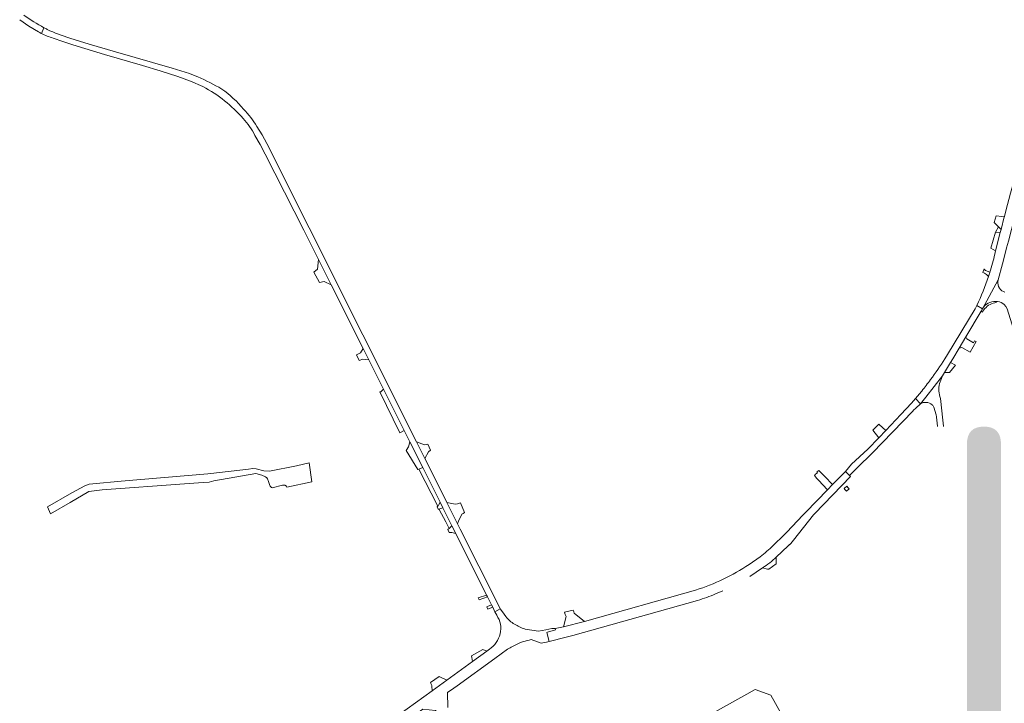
# Model space of a CAD drawing. Header units: metres. Extents: x 166325 to 190320, y 381923 to 404576.
# Tile 459 of 656: x 168463 to 168978, y 392070 to 392427. Entities that reach past the tile are written whole.
import ezdxf

# ---------------------------------------------------------------- set-up
doc = ezdxf.new("R2010")
doc.units = ezdxf.units.M
for name, color, linetype, lineweight in [('B-WE-VH-VERHARDING_ASFALT-GV', 8, 'Continuous', 18), ('B-WE-VH-VERHARDING_BETON-GV', 8, 'Continuous', 18), ('B-WE-VH-VERHARDING_BETONSTRAATSTEEN-GV', 8, 'Continuous', 18), ('B-WE-VH-VERHARDING_GESLOTEN-GV', 8, 'Continuous', 18), ('B-WE-VH-VERHARDING_HALFVERHARDING-GV', 8, 'Continuous', 18), ('B-WE-VH-VERHARDING_STRAATBAKSTEEN-GV', 8, 'Continuous', 18), ('X-XX-AL-TEKENBLAD-T50', 4, 'Continuous', 50)]:
    doc.layers.add(name, color=color, linetype=linetype, lineweight=lineweight)
doc.styles.add('NLCS-ISO-M500-T50', font='NLCS-ISO.ttf', dxfattribs={"height": 2.5})

msp = doc.modelspace()

# ---------------------------------------------------------------- linework, layer by layer
at = {"layer": 'B-WE-VH-VERHARDING_ASFALT-GV'}
for points in [[(168476.12, 392422.94, -0.0360719), (168465.625, 392429.529)], [(168473.181, 392420.795, 0.0128455), (168474.775, 392419.929)], [(168474.775, 392419.929, 0.0466974), (168480.883, 392417.5)], [(168477.804, 392422.069, -0.0051857), (168476.12, 392422.94)], [(168489.653, 392417.531, -0.0516672), (168477.804, 392422.069)], [(168568.965, 392390.919, 0.0329072), (168556.394, 392397.229)], [(168559.116, 392392.188, -0.091415), (168580.194, 392375.449)], [(168580.353, 392380.389, 0.0626886), (168568.965, 392390.919)], [(168587.306, 392371.294, 0.0583338), (168580.353, 392380.389)], [(168580.194, 392375.449, -0.0612068), (168586.273, 392366.709)], [(168946.584, 392249.991, -0.0174222), (168939.148, 392239.222)], [(168939.148, 392239.222, -0.0101112), (168934.532, 392233.263)], [(168929.881, 392222.821, -0.0734744), (168931.472, 392224.306)], [(168933.838, 392226.514, -0.3421252), (168939.95, 392226.049)], [(168939.95, 392226.049, -0.0771823), (168940.918, 392224.854)], [(168941.838, 392221.307, -0.0598548), (168942.27, 392219.64)]]:
    msp.add_lwpolyline(points, format="xyb", dxfattribs=at)
at = {"layer": 'B-WE-VH-VERHARDING_ASFALT-GV', "flags": 128}
for points in [[(168463.426, 392427.101), (168468.196, 392423.781), (168473.181, 392420.795)], [(168476.12, 392422.94), (168474.775, 392419.929)], [(168480.883, 392417.5), (168486.008, 392415.672), (168491.185, 392413.996), (168507.752, 392408.85), (168527.493, 392403.179), (168536.785, 392400.351), (168546.045, 392397.419), (168552.654, 392394.987), (168559.116, 392392.188)], [(168556.394, 392397.229), (168554.239, 392398.169), (168552.029, 392398.973), (168547.531, 392400.471), (168543.005, 392401.88), (168513.482, 392410.311), (168499.75, 392414.353), (168489.653, 392417.531)], [(168673.917, 392193.278), (168682.989, 392175.167), (168684.425, 392172.301), (168689.111, 392162.948), (168691.152, 392158.873), (168707.248, 392126.742), (168707.724, 392125.793), (168708.772, 392123.701), (168709.809, 392121.718), (168710.463, 392120.469), (168711.62, 392118.024), (168714.373, 392119.541), (168712.892, 392122.499), (168693.546, 392161.133), (168692.152, 392163.913), (168686.58, 392175.025), (168686.094, 392175.995), (168675.036, 392198.047), (168670.66, 392206.774), (168614.663, 392318.45), (168592.464, 392362.46), (168590.038, 392366.966), (168587.306, 392371.294)], [(168586.273, 392366.709), (168589.075, 392361.907), (168591.633, 392356.971), (168611.812, 392317.251), (168619.5, 392301.904), (168626.118, 392288.693), (168642.788, 392255.418), (168645.757, 392249.49), (168653.371, 392234.292), (168664.241, 392212.593), (168667.172, 392206.742), (168673.917, 392193.278)], [(168934.532, 392233.263), (168934.316, 392233.007), (168931.211, 392229.329), (168933.838, 392226.514), (168936.661, 392230.111), (168945.343, 392241.171), (168946.409, 392242.955), (168948.466, 392246.397), (168949.583, 392248.142), (168950.772, 392250), (168954.089, 392255.614), (168957.609, 392261.569), (168965.51, 392274.938), (168966.22, 392276.14), (168963.241, 392277.925), (168962.35, 392276.14), (168948.067, 392252.345), (168946.584, 392249.991)], [(168961.618, 392070.66), (168961.38, 392072.549), (168959.562, 392086.957), (168958.062, 392103.329), (168957.352, 392109.845), (168955.764, 392124.431), (168955.723, 392124.807), (168954.698, 392132.317), (168948.876, 392187.708), (168948.573, 392190.51), (168944.362, 392229.4), (168944.021, 392230.325), (168943.755, 392231.275), (168943.567, 392232.242), (168943.458, 392233.222), (168943.429, 392234.208), (168943.48, 392235.192), (168943.611, 392236.169), (168943.82, 392237.133), (168944.107, 392238.076), (168944.475, 392239.006), (168945.343, 392241.171), (168936.661, 392230.111), (168933.838, 392226.514)], [(168931.211, 392229.329), (168929.235, 392226.988), (168923.67, 392220.951), (168915.748, 392212.732), (168912.037, 392208.882), (168906.292, 392202.921), (168897.881, 392194.996), (168894.695, 392191.324), (168896.829, 392189.151), (168900.796, 392193.127), (168908.743, 392200.991), (168929.881, 392222.821)], [(168931.472, 392224.306), (168933.838, 392226.514), (168931.211, 392229.329)], [(168940.918, 392224.854), (168941.077, 392224.241), (168941.838, 392221.307)], [(168942.27, 392219.64), (168946.26, 392183.02), (168952.953, 392120.096), (168953.92, 392111.003), (168956.304, 392088.593), (168956.913, 392082.867), (168964.026, 392016.017), (168967.206, 392015.97), (168961.618, 392070.66)]]:
    msp.add_lwpolyline(points, dxfattribs=at)
msp.add_lwpolyline([(168676.522, 392205.461), (168674.797, 392205.174), (168670.66, 392206.774), (168675.036, 392198.047), (168676.949, 392201.566), (168677.964, 392202.36)], close=True, dxfattribs=at)
at = {"layer": 'B-WE-VH-VERHARDING_BETON-GV', "flags": 128}
msp.add_lwpolyline([(168894.436, 392181.914), (168895.317, 392180.989), (168896.612, 392182.225), (168896.089, 392182.786), (168895.39, 392183.536), (168894.099, 392182.318)], close=True, dxfattribs=at)
at = {"layer": 'B-WE-VH-VERHARDING_BETONSTRAATSTEEN-GV', "flags": 128}
for points in [[(168990.787, 392352.908), (168991.711, 392356.288), (168993.458, 392362.681), (168994.375, 392366.038), (169000, 392386.619), (169004.884, 392404.491), (169000.281, 392406.657), (169000, 392405.801), (168991.73, 392375.801), (168991.183, 392373.817), (168986.707, 392357.58), (168984.304, 392348.861), (168980.9, 392336.512), (168978.437, 392327.304), (168977.674, 392324.403), (168977.632, 392324.242), (168975.927, 392317.658), (168975.526, 392316.068), (168973.081, 392306.361), (168972.679, 392304.735)], [(168963.241, 392277.925), (168966.22, 392276.14), (168974.37, 392291.359), (168976.736, 392299.57), (168978.819, 392307.857), (168978.873, 392308.064), (168979.77, 392311.508), (168984.686, 392330.384), (168986.07, 392335.649), (168990.787, 392352.908)], [(168970.134, 392295.258), (168970.099, 392295.144), (168970.063, 392295.03)], [(168974.37, 392291.359), (168966.22, 392276.14)], [(168977.851, 392284.783), (168977.191, 392285.14)], [(168969.453, 392277.996), (168970.195, 392278.442), (168970.976, 392278.818), (168971.788, 392279.12), (168972.624, 392279.346), (168973.344, 392279.471), (168973.466, 392279.699), (168973.621, 392279.988)], [(168973.292, 392279.972), (168973.371, 392279.978), (168973.45, 392279.982)], [(168966.22, 392276.14), (168965.51, 392274.938), (168966.279, 392274.423), (168966.516, 392274.862), (168966.982, 392275.592), (168967.514, 392276.276), (168968.106, 392276.908), (168968.754, 392277.483), (168969.453, 392277.996)], [(168977.537, 392278.421), (168978.438, 392277.337), (168979.169, 392276.131), (168987.936, 392247.588)], [(168896.829, 392189.151), (168894.695, 392191.324), (168887.939, 392184.39), (168885.376, 392181.736), (168868.236, 392164.032), (168868.316, 392163.963), (168862.742, 392158.227), (168856.987, 392152.629)], [(168858.583, 392146.599), (168864.762, 392152.416), (168865.434, 392153.057), (168865.521, 392152.987), (168866.184, 392153.713), (168867.492, 392155.358), (168878.003, 392168.585), (168878.66, 392169.328), (168897.385, 392188.614), (168896.829, 392189.151)], [(169002.183, 392180.159), (169000.97, 392184.02), (169000, 392183.756), (168970.05, 392175.6), (168954.541, 392171.369), (168956, 392165.98), (168997.23, 392177.15)], [(168850.135, 392146.755), (168844.339, 392142.773)], [(168851.413, 392140.946), (168854.052, 392140.305), (168854.671, 392140.213), (168858.414, 392143.061), (168858.485, 392143.745), (168858.583, 392146.599)], [(168844.703, 392136.437), (168848.051, 392138.628), (168851.413, 392140.946)], [(168816.43, 392129.346), (168758.337, 392113.027), (168747.41, 392110.077), (168743.105, 392109.208), (168743.307, 392108.549), (168739.009, 392107.386), (168738.784, 392107.167), (168739.929, 392102.512), (168748.814, 392104.732), (168752.298, 392105.653), (168817.489, 392123.932)], [(168826.896, 392127.332), (168830.575, 392128.874)], [(168717.324, 392115.494), (168715.5, 392117.902), (168714.373, 392119.541), (168711.62, 392118.024), (168712.603, 392116.19)], [(168730.491, 392103.495), (168735.702, 392101.549), (168738.639, 392102.191), (168739.929, 392102.512), (168738.784, 392107.167), (168739.009, 392107.386), (168743.307, 392108.549), (168743.105, 392109.208), (168741.264, 392109.32), (168738.218, 392108.529), (168734.374, 392107.977), (168727.35, 392108.977)], [(168725.038, 392101.935), (168726.52, 392102.425)], [(168708.77, 392098.505), (168707.461, 392097.439), (168699.891, 392092.039), (168686.475, 392082.357)], [(168686.98, 392068.01), (168686.926, 392075.807), (168690.215, 392078.186), (168691.912, 392079.413), (168711.631, 392093.676), (168718.262, 392098.472), (168719.514, 392099.153)], [(168686.475, 392082.357), (168678.766, 392076.818), (168617.982, 392032.882), (168573.732, 392003.672), (168576.541, 391999.581), (168580.853, 392002.413), (168585.277, 392005.321), (168594.476, 392011.368), (168617.968, 392026.847), (168620.91, 392028.785), (168624.291, 392031.226), (168674.034, 392067.147), (168680.536, 392066.52), (168725.872, 392012.265), (168726.861, 392011.06), (168734.43, 392002.9), (168735.723, 392001.301), (168782.243, 391952.92)], [(168886.144, 392020), (168855.77, 392074.561), (168847.544, 392077.442), (168798.302, 392049.967)]]:
    msp.add_lwpolyline(points, dxfattribs=at)
for points in [[(168975.526, 392316.068), (168973.006, 392316.143), (168970.67, 392307.78), (168973.081, 392306.361)], [(168975.526, 392316.068), (168975.927, 392317.658), (168974.684, 392318.913), (168973.006, 392316.143)], [(168619.5, 392301.904), (168618.971, 392296.785), (168617.049, 392295.234), (168619.918, 392289.945), (168622.404, 392290.388), (168626.118, 392288.693)], [(168962.925, 392259.046), (168962.152, 392259.472), (168961.586, 392258.462), (168958.034, 392260.42), (168957.609, 392261.569), (168954.089, 392255.614), (168955.42, 392255.897), (168959.788, 392253.468)], [(168642.788, 392255.418), (168641.346, 392253.131), (168639.246, 392252.148), (168640.635, 392249.149), (168642.568, 392249.95), (168645.757, 392249.49)], [(168952.131, 392246.739), (168949.583, 392248.142), (168948.466, 392246.397), (168946.409, 392242.955), (168949.044, 392242.975)], [(168653.371, 392234.292), (168652.052, 392232.821), (168651.426, 392232.821), (168662.043, 392211.393), (168664.241, 392212.593)], [(168667.172, 392206.742), (168666.521, 392204.08), (168665.312, 392202.262), (168671.307, 392192.275), (168671.834, 392192.483), (168673.917, 392193.278)], [(168878.974, 392189.889), (168878.491, 392189.185), (168879.727, 392187.623), (168880.63, 392186.682), (168885.376, 392181.736), (168887.939, 392184.39), (168883.997, 392188.578), (168882.563, 392190.101), (168880.833, 392191.795), (168879.793, 392191.124), (168880.103, 392190.583)], [(169000, 392183.756), (169000.97, 392184.02), (169000, 392187.076), (168999.322, 392189.029), (168998.604, 392190.968), (168996.32, 392185.33), (168981, 392181.14), (168955.498, 392188.509), (168948.573, 392190.51), (168948.876, 392187.708), (168962.764, 392183.711), (168968.05, 392182.19), (168969.36, 392177.98), (168970.05, 392175.6)], [(168970.05, 392175.6), (168969.36, 392177.98), (168953.88, 392173.81), (168954.541, 392171.369)], [(168682.989, 392175.167), (168682.105, 392173.689), (168681.771, 392173.038), (168681.71, 392172.919), (168681.389, 392172.8), (168682.007, 392171.502), (168682.371, 392171.646), (168684.425, 392172.301)], [(168686.58, 392175.025), (168692.152, 392163.913), (168692.537, 392165.341), (168694.268, 392168.957), (168695.011, 392169.346), (168695.81, 392169.765), (168693.591, 392174.924), (168692.104, 392174.376), (168690.933, 392174.237)], [(168687.732, 392159.424), (168689.193, 392159.387), (168691.152, 392158.873), (168689.111, 392162.948), (168687.638, 392161.546), (168687.252, 392161.179), (168687.061, 392160.998)], [(168702.861, 392125.283), (168703.35, 392124.338), (168705.234, 392124.965), (168705.757, 392125.139), (168707.724, 392125.793), (168707.248, 392126.742)], [(168710.463, 392120.469), (168709.809, 392121.718), (168707.778, 392120.804), (168707.327, 392120.601), (168707.89, 392119.427), (168708.228, 392119.564)], [(168758.337, 392113.027), (168753.008, 392117.286), (168752.764, 392117.954), (168752.419, 392118.896), (168747.962, 392117.832), (168748.371, 392116.609), (168748.751, 392115.473), (168747.41, 392110.077)], [(168952.953, 392120.096), (168951.906, 392118.899), (168950.837, 392117.677), (168949.992, 392117.596), (168948.481, 392117.45), (168947.77, 392117.382), (168948.604, 392111.936), (168950.871, 392111.85), (168953.92, 392111.003)], [(168957.352, 392109.845), (168958.062, 392103.329), (168960.977, 392104.95), (168961.183, 392105.065), (168960.61, 392110.824)], [(168705.335, 392098.342), (168699.47, 392095.072), (168699.614, 392094.183), (168699.891, 392092.039), (168707.461, 392097.439)], [(168678.145, 392080.696), (168678.207, 392080.523), (168678.589, 392079.466), (168678.664, 392079.258), (168678.766, 392076.818), (168686.475, 392082.357), (168682.479, 392084.16), (168678.013, 392081.061)]]:
    msp.add_lwpolyline(points, close=True, dxfattribs=at)
at = {"layer": 'B-WE-VH-VERHARDING_BETONSTRAATSTEEN-GV'}
for points in [[(168972.679, 392304.735, -0.0201463), (168970.134, 392295.258)], [(168969.424, 392293.053, -0.0333726), (168963.241, 392277.925)], [(168970.063, 392295.03, -0.0045658), (168969.424, 392293.053)], [(168977.191, 392285.14, -0.3493711), (168974.37, 392291.359)], [(168973.292, 392279.972, 0.1035546), (168969.178, 392279.162)], [(168973.621, 392279.988, 0.0118868), (168973.45, 392279.982)], [(168973.621, 392279.988, -0.0233734), (168974.178, 392279.969)], [(168974.178, 392279.969, -0.1750543), (168977.537, 392278.421)], [(168969.178, 392279.162, 0.1394668), (168966.22, 392276.14)], [(168856.987, 392152.629, -0.0347322), (168850.135, 392146.755)], [(168858.583, 392146.599, -0.0400091), (168851.413, 392140.946)], [(168844.339, 392142.773, -0.074417), (168816.43, 392129.346)], [(168817.489, 392123.932, 0.0251455), (168826.896, 392127.332)], [(168712.603, 392116.19, -0.0684327), (168714.576, 392111.541)], [(168721.848, 392111.562, -0.0894293), (168717.324, 392115.494)], [(168714.576, 392111.541, -0.086071), (168714.406, 392106.543)], [(168727.35, 392108.977, -0.0568145), (168721.848, 392111.562)], [(168714.406, 392106.543, -0.0885931), (168712.282, 392101.968)], [(168712.282, 392101.968, -0.0686695), (168708.77, 392098.505)], [(168719.514, 392099.153, -0.0087399), (168720.715, 392099.857)], [(168720.715, 392099.857, -0.0319824), (168725.038, 392101.935)], [(168726.52, 392102.425, -0.0302612), (168730.491, 392103.495)]]:
    msp.add_lwpolyline(points, format="xyb", dxfattribs=at)
at = {"layer": 'B-WE-VH-VERHARDING_GESLOTEN-GV', "flags": 128}
msp.add_lwpolyline([(168479.513, 392169.096), (168489.831, 392175.095), (168499.563, 392180.754), (168506.562, 392181.614), (168549.489, 392184.722), (168556.852, 392185.255), (168562.364, 392185.654), (168564.733, 392186.343), (168586.756, 392190.239), (168589.882, 392189.385), (168591.734, 392188.493), (168592.507, 392187.936), (168592.886, 392187.444), (168593.318, 392186.107), (168593.928, 392184.382), (168594.188, 392183.647), (168595.002, 392182.841), (168595.327, 392182.681), (168600.599, 392184.097), (168600.985, 392184.177), (168601.651, 392184.108), (168601.957, 392184.076), (168602.695, 392183.546), (168602.86, 392182.997), (168615.936, 392185.865), (168614.615, 392195.695), (168607.908, 392194.215), (168593.889, 392191.489), (168590.872, 392191.679), (168586.927, 392192.697), (168585.183, 392192.764), (168582.977, 392192.47), (168563.279, 392190.25), (168561.744, 392190.077), (168516.393, 392186.254), (168501.613, 392184.824), (168499.636, 392184.548), (168497.404, 392183.749), (168490.63, 392180.039), (168477.995, 392172.75)], close=True, dxfattribs=at)
at = {"layer": 'B-WE-VH-VERHARDING_HALFVERHARDING-GV', "flags": 128}
for points in [[(168912.125, 392215.942), (168908.985, 392212.811), (168912.037, 392208.882), (168915.748, 392212.732), (168912.295, 392215.791)], [(168673.917, 392193.278), (168671.834, 392192.483), (168681.568, 392173.446), (168681.771, 392173.038), (168682.105, 392173.689), (168682.989, 392175.167)], [(168684.425, 392172.301), (168682.371, 392171.646), (168682.532, 392171.488), (168685.927, 392164.903), (168687.638, 392161.546), (168689.111, 392162.948)], [(168956.304, 392088.593), (168953.438, 392087.587), (168953.997, 392083.365), (168956.913, 392082.867)]]:
    msp.add_lwpolyline(points, close=True, dxfattribs=at)
at = {"layer": 'B-WE-VH-VERHARDING_STRAATBAKSTEEN-GV', "flags": 128}
for points in [[(168975.927, 392317.658), (168977.632, 392324.242), (168976.413, 392324.386), (168973.429, 392324.737), (168972.338, 392321.281), (168974.684, 392318.913)], [(168954.698, 392132.317), (168955.723, 392124.807), (168957.238, 392125.746), (168958.441, 392126.693), (168958.893, 392126.733), (168957.781, 392132.172), (168956.104, 392131.856)]]:
    msp.add_lwpolyline(points, close=True, dxfattribs=at)
for points in [[(168967.875, 392296.254), (168967.259, 392296.694), (168967.191, 392296.99), (168966.432, 392295.081), (168967.31, 392294.808), (168968.377, 392294.138), (168969.424, 392293.053)], [(168970.063, 392295.03), (168970.099, 392295.144), (168970.134, 392295.258), (168967.875, 392296.254)]]:
    msp.add_lwpolyline(points, dxfattribs=at)

# ---------------------------------------------------------------- next in the draw order: texts
at = {"layer": 'X-XX-AL-TEKENBLAD-T50', "insert": (168939.707, 392034.687), "char_height": 180, "attachment_point": 7, "style": 'NLCS-ISO-M500-T50', "bg_fill": 3, "box_fill_scale": 1, "bg_fill_color": 256, "bg_fill_transparency": 0}
msp.add_mtext('Lieshout', dxfattribs=at)

doc.saveas('drawing.dxf')
